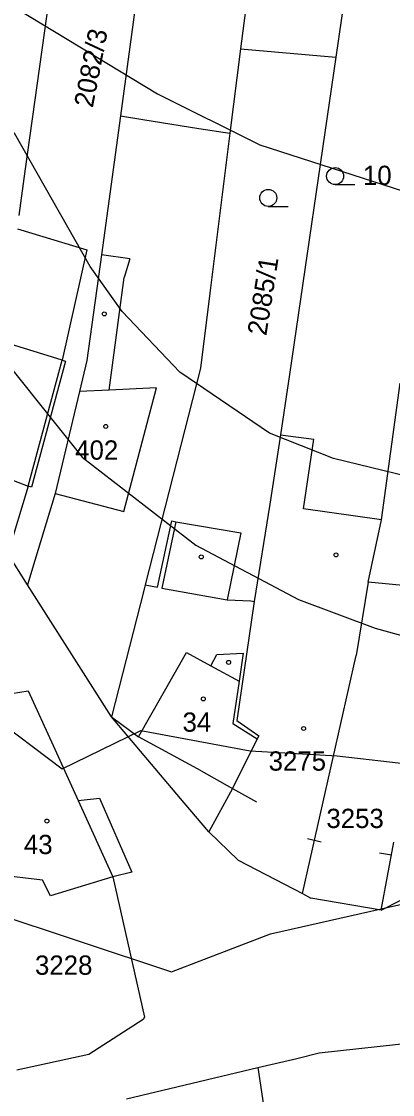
# Model space of a CAD drawing. Extents: x -555860 to -552701, y -1187050 to -1182291.
# Drawn here: x -554431.4 to -554398.7, y -1184380.5 to -1184285.9 of the extents above; entities that cross this region are included whole.
import ezdxf

# ---------------------------------------------------------------- set-up
doc = ezdxf.new("R2010")
doc.units = 0
for name, color, linetype in [('CYKLISTI_stav', 7, 'Continuous'), ('LEG_2b', 7, 'Continuous'), ('Level 25', 7, 'Continuous'), ('Level 40', 7, 'Continuous'), ('Level 41', 7, 'Continuous'), ('navrh_BV', 7, 'Continuous'), ('Poz předměty', 7, 'Continuous')]:
    doc.layers.add(name, color=color, linetype=linetype)

msp = doc.modelspace()

# ---------------------------------------------------------------- linework, layer by layer
at = {"layer": 'CYKLISTI_stav'}
for p, q in [((-554421.87, -1184306.87), (-554424.37, -1184306.49)), ((-554421.87, -1184306.87), (-554422.37, -1184308.51)), ((-554423.7, -1184318.43), (-554422.37, -1184308.51)), ((-554427.82, -1184315.79), (-554432.86, -1184314.23)), ((-554430.81, -1184326.89), (-554427.82, -1184315.79)), ((-554423.7, -1184318.43), (-554426.3, -1184318.55)), ((-554419.51, -1184318.23), (-554423.7, -1184318.43)), ((-554422.39, -1184329.14), (-554419.51, -1184318.23)), ((-554432.65, -1184326.21), (-554430.81, -1184326.89)), ((-554428.44, -1184327.54), (-554422.39, -1184329.14)), ((-554417.82, -1184330.06), (-554419.05, -1184335.89)), ((-554419.05, -1184335.89), (-554413.3, -1184336.93)), ((-554421.09, -1184348.99), (-554416.88, -1184341.57)), ((-554416.88, -1184341.57), (-554414.73, -1184342.73)), ((-554414.73, -1184342.73), (-554414.2, -1184341.75)), ((-554414.2, -1184341.75), (-554411.87, -1184341.63)), ((-554411.87, -1184341.63), (-554412.23, -1184344.09)), ((-554414.73, -1184342.73), (-554412.23, -1184344.09)), ((-554412.23, -1184344.09), (-554412.78, -1184347.82)), ((-554412.78, -1184347.82), (-554410.64, -1184349.18)), ((-554415.58, -1184352.01), (-554421.09, -1184348.99)), ((-554415.58, -1184352.01), (-554412.81, -1184353.57)), ((-554426.41, -1184354.63), (-554423.35, -1184361.36))]:
    msp.add_line(p, q, dxfattribs=at)
at = {"layer": 'Level 25'}
for p, q in [((-554403.772, -1184300.31), (-554402.022, -1184300.31)), ((-554409.662, -1184302.23), (-554407.912, -1184302.23))]:
    msp.add_line(p, q, dxfattribs=at)
for centre, radius in [((-554403.772, -1184299.56), 0.75), ((-554409.662, -1184301.48), 0.75), ((-554424.117, -1184311.709), 0.175), ((-554423.987, -1184321.639), 0.175), ((-554415.567, -1184333.139), 0.175), ((-554403.697, -1184332.959), 0.175), ((-554413.157, -1184342.439), 0.175), ((-554415.387, -1184345.659), 0.175), ((-554406.547, -1184348.269), 0.175), ((-554429.177, -1184356.429), 0.175)]:
    msp.add_circle(centre, radius, dxfattribs=at)
at = {"layer": 'Level 40'}
msp.add_lwpolyline([(-554517.787, -1184390.832), (-554489.12, -1184378.802), (-554478.588, -1184374.99), (-554468.255, -1184370.76), (-554452.027, -1184361.871), (-554447.37, -1184360.74), (-554442.29, -1184361.728), (-554418.197, -1184369.738), (-554409.458, -1184366.376), (-554396.338, -1184363.41), (-554380.817, -1184362.722), (-554365.423, -1184363.422), (-554347.817, -1184363.408), (-554330.133, -1184359.878), (-554319.19, -1184353.342), (-554303.762, -1184342.476), (-554293.19, -1184332.553), (-554285.468, -1184327.774)], dxfattribs=at)
at = {"layer": 'Level 41'}
for points in [[(-554474.182, -1184237.547), (-554456.542, -1184262.947), (-554444.83, -1184275.366), (-554432.976, -1184284.115), (-554419.429, -1184292.3), (-554410.398, -1184296.816), (-554396.851, -1184301.189), (-554383.303, -1184303.306), (-554355.645, -1184304.576), (-554347.742, -1184304.436), (-554336.453, -1184302.32), (-554330.808, -1184300.061), (-554322.906, -1184295.828), (-554313.309, -1184288.067), (-554306.254, -1184280.729), (-554300.327, -1184273.108), (-554297.198, -1184267.907)], [(-554293.988, -1184268.716), (-554293.412, -1184281.01), (-554294.964, -1184300.484), (-554298.492, -1184313.749), (-554303.996, -1184324.052), (-554309.076, -1184329.836), (-554316.414, -1184335.34), (-554324.881, -1184337.598), (-554333.348, -1184337.456), (-554340.404, -1184336.47), (-554371.45, -1184329.836), (-554394.028, -1184326.874), (-554403.906, -1184324.475), (-554409.551, -1184322.216), (-554417.453, -1184316.854), (-554422.533, -1184311.492), (-554425.356, -1184307.54), (-554431.988, -1184295.828), (-554435.375, -1184291.453), (-554440.455, -1184286.513), (-554452.732, -1184276.919), (-554465.01, -1184266.053), (-554485.983, -1184245.539), (-554497.733, -1184248.25)], [(-554497.187, -1184301.561), (-554487.447, -1184301.896), (-554470.521, -1184300.888), (-554461.782, -1184299.992), (-554456.18, -1184297.527), (-554443.277, -1184304.718), (-554435.234, -1184312.904), (-554426.061, -1184324.334), (-554416.042, -1184332.094), (-554407.011, -1184336.893), (-554400.237, -1184339.432), (-554388.948, -1184342.538), (-554357.338, -1184345.641), (-554338.872, -1184346.657), (-554323.635, -1184345.314), (-554313.551, -1184341.055), (-554305.26, -1184335.453), (-554299.21, -1184330.076), (-554292.935, -1184321.785), (-554278.313, -1184297.803)], [(-554498.307, -1184340.326), (-554484.625, -1184339.433), (-554470.231, -1184336.893), (-554458.095, -1184336.893), (-554448.217, -1184338.726), (-554440.606, -1184342.176), (-554427.833, -1184351.812), (-554420.886, -1184348.45), (-554411.251, -1184350.242), (-554403.58, -1184350.68), (-554376.674, -1184353.773), (-554345.212, -1184355.026), (-554329.432, -1184353.226), (-554307.277, -1184342.401), (-554296.788, -1184332.229)]]:
    msp.add_lwpolyline(points, dxfattribs=at)
at = {"layer": 'navrh_BV'}
for p, q in [((-554417.69, -1184257.65), (-554422.7, -1184294.25)), ((-554408.36, -1184258.58), (-554412.1, -1184288.35)), ((-554399.41, -1184259.38), (-554403.72, -1184289.07)), ((-554428.68, -1184281.63), (-554431.11, -1184299.13)), ((-554412.1, -1184288.35), (-554413.04, -1184295.78)), ((-554412.1, -1184288.35), (-554403.72, -1184289.07)), ((-554403.72, -1184289.07), (-554407.79, -1184317.04)), ((-554422.7, -1184294.25), (-554424.37, -1184306.49)), ((-554422.7, -1184294.25), (-554420.72, -1184294.56)), ((-554420.72, -1184294.56), (-554415.79, -1184295.35)), ((-554415.79, -1184295.35), (-554413.04, -1184295.78)), ((-554413.04, -1184295.78), (-554414.57, -1184307.99)), ((-554431.11, -1184299.13), (-554431.66, -1184303.03)), ((-554431.75, -1184304.22), (-554425.65, -1184306.07)), ((-554425.65, -1184306.07), (-554427.82, -1184315.79)), ((-554424.37, -1184306.49), (-554425.65, -1184315.81)), ((-554414.57, -1184307.99), (-554414.81, -1184309.87)), ((-554414.81, -1184309.87), (-554415.64, -1184316.5)), ((-554427.53, -1184315.88), (-554430.52, -1184327)), ((-554427.82, -1184315.79), (-554427.53, -1184315.88)), ((-554425.65, -1184315.81), (-554426.3, -1184318.55)), ((-554415.64, -1184316.5), (-554420.52, -1184335.59)), ((-554407.79, -1184317.04), (-554408.6, -1184322.36)), ((-554399.7, -1184329.86), (-554398.04, -1184317.83)), ((-554426.3, -1184318.55), (-554428.44, -1184327.54)), ((-554408.6, -1184322.36), (-554409.53, -1184328.49)), ((-554408.6, -1184322.36), (-554405.66, -1184322.77)), ((-554406.57, -1184328.9), (-554405.66, -1184322.77)), ((-554430.81, -1184326.89), (-554432.63, -1184332.84)), ((-554430.52, -1184327), (-554430.81, -1184326.89)), ((-554428.44, -1184327.54), (-554430.23, -1184333.47)), ((-554409.53, -1184328.49), (-554410.9, -1184337.06)), ((-554399.7, -1184329.86), (-554406.57, -1184328.9)), ((-554419.44, -1184335.8), (-554418.17, -1184329.95)), ((-554418.17, -1184329.95), (-554417.82, -1184330.06)), ((-554417.82, -1184330.06), (-554412.09, -1184331.02)), ((-554400.86, -1184335.38), (-554399.7, -1184329.86)), ((-554412.09, -1184331.02), (-554413.3, -1184336.93)), ((-554430.88, -1184335.61), (-554432.63, -1184332.84)), ((-554430.23, -1184333.47), (-554430.88, -1184335.61)), ((-554423.49, -1184347.25), (-554430.88, -1184335.61)), ((-554420.52, -1184335.59), (-554420.61, -1184335.98)), ((-554420.52, -1184335.59), (-554419.44, -1184335.8)), ((-554400.86, -1184335.38), (-554401.92, -1184341.84)), ((-554394.86, -1184335.92), (-554400.86, -1184335.38)), ((-554420.61, -1184335.98), (-554423.49, -1184347.25)), ((-554413.3, -1184336.93), (-554411.19, -1184337.02)), ((-554410.9, -1184337.06), (-554412.44, -1184347.57)), ((-554411.19, -1184337.02), (-554410.9, -1184337.06)), ((-554406.66, -1184362.83), (-554401.92, -1184341.84)), ((-554432.3, -1184345.19), (-554430.81, -1184344.94)), ((-554430.81, -1184344.94), (-554428.62, -1184349.77)), ((-554417.08, -1184354.82), (-554423.49, -1184347.25)), ((-554412.44, -1184347.57), (-554410.51, -1184348.92)), ((-554410.51, -1184348.92), (-554410.64, -1184349.18)), ((-554428.62, -1184349.77), (-554426.41, -1184354.63)), ((-554410.64, -1184349.18), (-554412.81, -1184353.57)), ((-554412.81, -1184353.57), (-554414.9, -1184357.39)), ((-554426.41, -1184354.63), (-554424.55, -1184354.41)), ((-554424.55, -1184354.41), (-554421.7, -1184360.93)), ((-554414.9, -1184357.39), (-554417.08, -1184354.82)), ((-554414.9, -1184357.39), (-554412.33, -1184359.88)), ((-554399.73, -1184364.3), (-554398.61, -1184358.29)), ((-554412.33, -1184359.88), (-554407.43, -1184362.42)), ((-554429.56, -1184361.63), (-554433.86, -1184361.13)), ((-554423.35, -1184361.36), (-554428.86, -1184363.02)), ((-554421.7, -1184360.93), (-554423.35, -1184361.36)), ((-554423.35, -1184361.36), (-554420.58, -1184373.73)), ((-554428.86, -1184363.02), (-554429.56, -1184361.63)), ((-554407.43, -1184362.42), (-554406.66, -1184362.83)), ((-554406.66, -1184362.83), (-554405.9, -1184363.24)), ((-554399.73, -1184364.3), (-554405.9, -1184363.24)), ((-554399.73, -1184364.3), (-554397.98, -1184363.41)), ((-554420.68, -1184373.94), (-554425.47, -1184377.02)), ((-554420.58, -1184373.73), (-554420.68, -1184373.94)), ((-554405.17, -1184376.88), (-554381.06, -1184374.19)), ((-554425.47, -1184377.02), (-554431.83, -1184378.41)), ((-554410.58, -1184378.17), (-554407.14, -1184377.38)), ((-554407.14, -1184377.38), (-554405.17, -1184376.88)), ((-554422.15, -1184380.92), (-554410.58, -1184378.17)), ((-554410.58, -1184378.17), (-554409.92, -1184382.67))]:
    msp.add_line(p, q, dxfattribs=at)
at = {"layer": 'Poz předměty'}
for points in [[(-554423.49, -1184347.25), (-554421.09, -1184348.99)], [(-554412.81, -1184353.57), (-554410.716, -1184354.749)], [(-554406.2, -1184357.97), (-554404.991, -1184358.254)], [(-554399.87, -1184359.24), (-554398.817, -1184359.403)]]:
    msp.add_lwpolyline(points, dxfattribs=at)

# ---------------------------------------------------------------- texts
at = {"layer": 'LEG_2b'}
for s, rotation, p in [('2082/3', 79, (-554425.132, -1184293.591)), ('2085/1', 81, (-554409.84, -1184313.686))]:
    msp.add_text(s, height=1.7, rotation=rotation, dxfattribs=at).set_placement(p)
for s, p in [('10', (-554401.32, -1184300.345)), ('402', (-554426.68, -1184324.565)), ('34', (-554417.22, -1184348.555)), ('3275', (-554409.631, -1184351.985)), ('3253', (-554404.541, -1184357.045)), ('43', (-554431.2, -1184359.345)), ('3228', (-554430.221, -1184369.985))]:
    msp.add_text(s, height=1.7, dxfattribs=at).set_placement(p)

doc.saveas('drawing.dxf')
